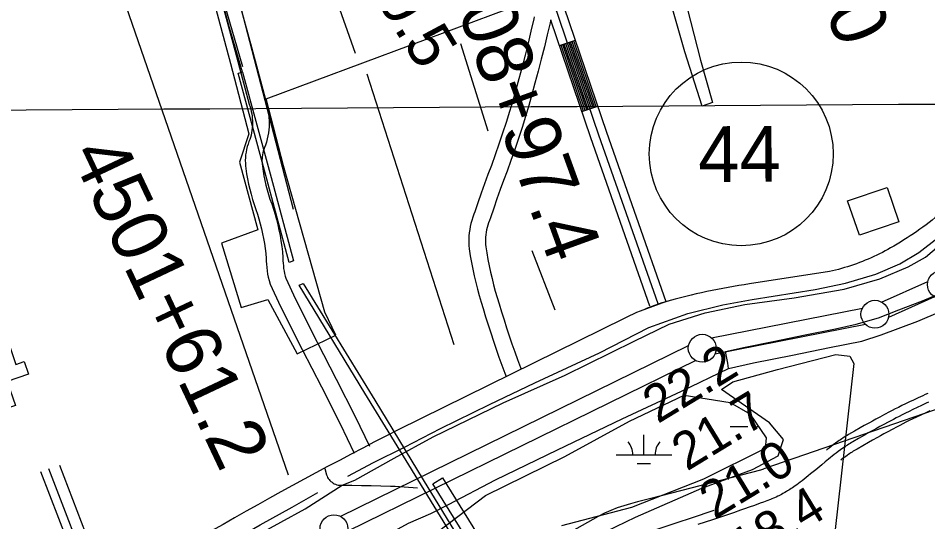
# Model space of a CAD drawing. Extents: x 3477039 to 3515015, y 546746 to 572297.
# Drawn here: x 3510682 to 3512315, y 563664 to 564569 of the extents above; entities that cross this region are included whole.
import ezdxf

# ---------------------------------------------------------------- set-up
doc = ezdxf.new("R2010")
doc.units = 0
for name, color, linetype in [('V-BLDG-OTLN', 7, 'Continuous'), ('V-CHAN-DOCK', 7, 'Continuous'), ('V-CHAN-NAID', 7, 'Continuous'), ('V-FLOD-BASE', 7, 'Continuous'), ('V-GRID-MAJR', 7, 'Continuous'), ('V-LEVE-TOET', 7, 'Continuous'), ('V-RIVR-RANG', 7, 'Continuous'), ('V-RIVR-RANG-IDEN', 7, 'Continuous'), ('V-ROAD-CNTR', 7, 'Continuous'), ('V-ROAD-IDEN', 7, 'Continuous'), ('V-SITE-STRC', 7, 'Continuous'), ('V-SITE-VEGE', 7, 'Continuous'), ('V-SURV-IDEN', 7, 'Continuous'), ('V-SURV-LINE', 7, 'Continuous'), ('V-TOPO-MINR', 7, 'Continuous'), ('V-TOPO-SHOR', 7, 'Continuous'), ('V-UTIL-LINE', 7, 'Continuous'), ('V-WETL-SWMP', 7, 'Continuous')]:
    doc.layers.add(name, color=color, linetype=linetype)

msp = doc.modelspace()

# ---------------------------------------------------------------- linework, layer by layer
at = {"layer": 'V-BLDG-OTLN'}
for points in [[(3512171.1, 564240.7), (3512241.9, 564264.8), (3512263.1, 564203.5), (3512192.4, 564179.1)], [(3510567.4, 564006.4), (3510648.3, 564034.7), (3510678.2, 563947.2), (3510693.2, 563952.3), (3510700.9, 563929.6), (3510662.6, 563916.5), (3510677.4, 563873.1), (3510619.7, 563853.4)]]:
    msp.add_lwpolyline(points, close=True, dxfattribs=at)
at = {"layer": 'V-CHAN-DOCK'}
msp.add_lwpolyline([(3511443.6, 563743.5), (3511913.7, 562984.5), (3512267.9, 563234.9), (3512300.9, 563194.1), (3511550.5, 562661.9), (3511520, 562706.1), (3511897.3, 562973), (3511426.6, 563732.9), (3511443.6, 563743.5)], dxfattribs=at)
at = {"layer": 'V-FLOD-BASE'}
msp.add_lwpolyline([(3511957.2, 563939.7), (3511955.9, 563949.2), (3511951.7, 563970.4), (3511984.3, 563977.5), (3512037.3, 563988.3), (3512094.6, 564000.1), (3512149.4, 564011.3), (3512186.4, 564019.7), (3512226.6, 564031.1), (3512262.8, 564045), (3512305.7, 564061.5), (3512332.4, 564072.9)], dxfattribs=at)
at = {"layer": 'V-GRID-MAJR'}
msp.add_spline([(3481202, 564229.3), (3486474.8, 564258.8), (3491747.6, 564289.1), (3497020.4, 564320.1), (3502293.2, 564352), (3507566, 564384.6), (3512838.8, 564417.9)], degree=3, dxfattribs=at)
at = {"layer": 'V-LEVE-TOET'}
for points in [[(3511263.7, 563730.2), (3511286.4, 563739.2), (3511357.4, 563778.9), (3511427.3, 563817.1), (3511552.5, 563878.3), (3511663.8, 563927.9), (3511788.1, 563989.1), (3511850.7, 564019.6), (3511915.1, 564039.5), (3511986.3, 564054.7), (3512075.3, 564066.5), (3512165.1, 564082.2), (3512228.7, 564101), (3512279.9, 564122.3), (3512310.9, 564140), (3512358.6, 564180.6), (3512418.1, 564230.6), (3512479.5, 564281.1), (3512544.3, 564328.4), (3512598.5, 564357.3), (3512685.8, 564394.6), (3512781.6, 564436.5), (3512838.5, 564458.8)], [(3511454.4, 563695.5), (3511538.8, 563739.6), (3511650.3, 563793.9), (3511766.5, 563849.2), (3511872.6, 563899.4), (3511957.2, 563939.7), (3512002.3, 563949.7), (3512072.1, 563963.9), (3512138.4, 563977.5), (3512196.7, 563988.7), (3512231.3, 564000.4), (3512296.8, 564024.6), (3512337.8, 564042.2), (3512362.6, 564057.3), (3512411.1, 564091.9), (3512458.3, 564128.7), (3512528.7, 564183.8), (3512571.5, 564219.3), (3512597.1, 564237.5), (3512646.3, 564260.5), (3512707, 564285.6), (3512780.4, 564320), (3512839.2, 564345.4)], [(3509471.1, 562501.6), (3509571.1, 562568.1), (3509669.2, 562636), (3509753.2, 562695.6), (3509834.9, 562758.5), (3509902.6, 562813.6), (3509984.6, 562884.1), (3510059.1, 562945.5), (3510135.5, 563014.4), (3510200.5, 563072.2), (3510272.7, 563129.5), (3510329.7, 563173), (3510402.2, 563220.2), (3510472.2, 563261.5), (3510552.2, 563307.5), (3510642.6, 563360.6), (3510732.2, 563416.1), (3510817.5, 563468.3), (3510911.4, 563523), (3511008.6, 563584.1), (3511109.9, 563640.1), (3511197.3, 563687.7), (3511263.7, 563730.2)], [(3511091.4, 563493.9), (3511121.8, 563520.5), (3511198.6, 563566.6), (3511296.5, 563615), (3511382.8, 563661.8), (3511422.8, 563679.7), (3511454.4, 563695.5)]]:
    msp.add_lwpolyline(points, dxfattribs=at)
at = {"layer": 'V-ROAD-CNTR'}
for p, q in [((3511654, 564519.6), (3511682.4, 564529.2)), ((3511694.2, 564401.2), (3511722.6, 564410.9))]:
    msp.add_line(p, q, dxfattribs=at)
for points in [[(3511724.5, 564358.7), (3511140.9, 566075.9)], [(3511738.7, 564363.6), (3511155.1, 566080.7)], [(3511049.5, 564591.4), (3511071.9, 564509.3), (3511097.1, 564414.4), (3511098.6, 564409.7), (3511099.8, 564405.5), (3511100.7, 564401.3), (3511101.5, 564397.1), (3511102.1, 564392.9), (3511102.5, 564388.6), (3511102.7, 564384.3), (3511102.7, 564380), (3511102.6, 564375.7), (3511102.3, 564371.4), (3511101.8, 564367.2), (3511101.1, 564363), (3511100.2, 564358.9), (3511099.1, 564354.8), (3511098, 564351.1), (3511096.5, 564347.6), (3511094.8, 564342.9), (3511093.3, 564338.2), (3511092.1, 564333.4), (3511091.2, 564328.5), (3511090.5, 564323.5), (3511090.1, 564318.6), (3511089.9, 564313.6), (3511090, 564308.6), (3511090.3, 564303.7), (3511090.9, 564299), (3511092.2, 564289.7), (3511093.8, 564280.4), (3511095.7, 564271.1), (3511097.8, 564261.8), (3511100.2, 564252.6), (3511102.9, 564243.5), (3511105.8, 564234.5), (3511109, 564225.6), (3511111.8, 564217), (3511114.4, 564208.3), (3511116.9, 564199.5), (3511119.1, 564190.7), (3511121, 564181.9), (3511122.8, 564173), (3511124.3, 564164), (3511125.7, 564155.1), (3511126.8, 564146.1), (3511127.6, 564137.6), (3511127.6, 564132.8), (3511127.8, 564126.9), (3511128.3, 564121), (3511129, 564115.2), (3511130, 564109.4), (3511131.2, 564103.6), (3511132.6, 564097.9), (3511134.5, 564091.5), (3511153.2, 564051.1), (3511192.1, 563973.8), (3511226.6, 563906.8), (3511260.2, 563840.3), (3511285.5, 563787.6)], [(3511078.4, 564599.6), (3511100.9, 564517.1), (3511125.9, 564422.9), (3511127.4, 564418.2), (3511128.9, 564412.8), (3511130.1, 564407.4), (3511131.1, 564401.9), (3511131.9, 564396.3), (3511132.4, 564390.8), (3511132.7, 564385.2), (3511132.7, 564379.6), (3511132.6, 564374.1), (3511132.2, 564368.5), (3511131.5, 564363), (3511130.6, 564357.4), (3511129.4, 564352), (3511128, 564346.5), (3511126.2, 564340.8), (3511124.4, 564336.6), (3511123.2, 564333.4), (3511122.2, 564330.2), (3511121.4, 564326.9), (3511120.8, 564323.5), (3511120.3, 564320.2), (3511120, 564316.8), (3511119.9, 564313.4), (3511120, 564310), (3511120.2, 564306.6), (3511120.7, 564303), (3511121.9, 564294.3), (3511123.3, 564285.8), (3511125, 564277.4), (3511127, 564269), (3511129.1, 564260.6), (3511131.6, 564252.4), (3511134.2, 564244.2), (3511137.4, 564235.3), (3511140.4, 564226), (3511143.3, 564216.6), (3511145.9, 564207.2), (3511148.3, 564197.6), (3511150.4, 564188.1), (3511152.3, 564178.4), (3511154, 564168.8), (3511155.4, 564159.1), (3511156.6, 564149.3), (3511157.6, 564139), (3511157.6, 564133.3), (3511157.8, 564128.7), (3511158.2, 564124), (3511158.7, 564119.4), (3511159.5, 564114.8), (3511160.4, 564110.3), (3511161.5, 564105.8), (3511162.6, 564102.1), (3511180.2, 564064.1), (3511218.8, 563987.4), (3511253.3, 563920.5), (3511287.1, 563853.6), (3511312.6, 563800.6)], [(3511608.6, 564571.3), (3511607.8, 564567.5), (3511602.7, 564545.9), (3511597.5, 564524.3), (3511592.1, 564502.8), (3511586.6, 564481.3), (3511580.9, 564459.9), (3511575.5, 564440.2), (3511569.9, 564420.6), (3511564.1, 564401.1), (3511558, 564381.6), (3511551.8, 564362.2), (3511545.3, 564342.9), (3511538.5, 564323.7), (3511531.6, 564304.6), (3511525.3, 564288), (3511519.2, 564271.2), (3511513.2, 564254.4), (3511507.4, 564237.5), (3511502.1, 564221.1), (3511500.2, 564216.7), (3511498.3, 564211.3), (3511496.5, 564205.9), (3511495, 564200.4), (3511493.7, 564194.8), (3511492.7, 564189.2), (3511491.9, 564183.6), (3511491.4, 564177.9), (3511491, 564172.2), (3511491, 564166.5), (3511491.1, 564160.8), (3511491.6, 564154.8), (3511493.6, 564142.2), (3511495.8, 564130.2), (3511498.2, 564118.2), (3511500.8, 564106.2), (3511503.6, 564094.3), (3511506.6, 564082.5), (3511509.9, 564070.7), (3511513.3, 564058.9), (3511516.9, 564047.5), (3511521.2, 564032.9), (3511525.8, 564018.2), (3511530.5, 564003.6), (3511535.3, 563989), (3511540.2, 563974.5), (3511545.3, 563960), (3511550.5, 563945.6), (3511555.8, 563931.2), (3511558.1, 563925.2)], [(3511638.2, 564565.9), (3511637.7, 564564.1), (3511637, 564560.8), (3511631.9, 564539), (3511626.7, 564517.2), (3511621.2, 564495.4), (3511615.6, 564473.7), (3511609.9, 564452.1), (3511604.4, 564432.1), (3511598.7, 564412.2), (3511592.8, 564392.3), (3511586.6, 564372.6), (3511580.2, 564352.8), (3511573.6, 564333.2), (3511566.8, 564313.6), (3511559.7, 564294.1), (3511553.4, 564277.6), (3511547.4, 564261.1), (3511541.6, 564244.5), (3511535.9, 564227.9), (3511530.2, 564210.6), (3511528.2, 564205.7), (3511526.6, 564201.6), (3511525.3, 564197.3), (3511524.1, 564193.1), (3511523.1, 564188.8), (3511522.3, 564184.4), (3511521.7, 564180), (3511521.3, 564175.6), (3511521, 564171.2), (3511521, 564166.8), (3511521.1, 564162.4), (3511521.4, 564158.3), (3511523.2, 564147.3), (3511525.3, 564135.8), (3511527.6, 564124.3), (3511530.1, 564112.9), (3511532.8, 564101.5), (3511535.7, 564090.1), (3511538.7, 564078.8), (3511542, 564067.6), (3511545.5, 564056.2), (3511549.9, 564041.7), (3511554.4, 564027.2), (3511559, 564012.9), (3511563.7, 563998.5), (3511568.6, 563984.3), (3511573.6, 563970), (3511578.7, 563955.8), (3511583.9, 563941.7), (3511585.1, 563938.6)], [(3511710.3, 564353.9), (3511638.5, 564565.1)], [(3511708.4, 564406.1), (3511668.2, 564524.4)], [(3511711.2, 564407), (3511671, 564525.4)], [(3511714.1, 564408), (3511673.8, 564526.4)], [(3511716.9, 564409), (3511676.7, 564527.3)], [(3511719.7, 564409.9), (3511679.5, 564528.3)], [(3511697, 564402.2), (3511656.8, 564520.6)], [(3511699.9, 564403.2), (3511659.6, 564521.5)], [(3511702.7, 564404.1), (3511662.5, 564522.5)], [(3511705.5, 564405.1), (3511665.3, 564523.5)], [(3511845.4, 564059.3), (3511738.6, 564363.7)], [(3511816.3, 564051.7), (3511710.3, 564353.8)], [(3511830.8, 564055.7), (3511724.5, 564358.7)], [(3512333.5, 564215.1), (3512328.1, 564210.8), (3512322.7, 564206.5), (3512317.3, 564202.2), (3512311.8, 564198), (3512306.2, 564193.9), (3512300.6, 564189.9), (3512295, 564185.9), (3512289.3, 564181.9), (3512283.6, 564178.1), (3512277.8, 564174.3), (3512272, 564170.6), (3512266.1, 564166.9), (3512260.2, 564163.3), (3512254.3, 564159.8), (3512248.3, 564156.4), (3512243.4, 564153.6)], [(3512333.5, 564215.1), (3512328.1, 564210.8), (3512322.7, 564206.5), (3512317.3, 564202.2), (3512311.8, 564198), (3512306.2, 564193.9), (3512300.6, 564189.9), (3512295, 564185.9), (3512289.3, 564181.9), (3512283.6, 564178.1), (3512277.8, 564174.3), (3512272, 564170.6), (3512266.1, 564166.9), (3512260.2, 564163.3), (3512254.3, 564159.8), (3512248.3, 564156.4), (3512243.4, 564153.6)], [(3512243.4, 564153.6), (3512238.5, 564150.9), (3512233.5, 564148.3), (3512228.5, 564145.8), (3512223.4, 564143.3), (3512218.3, 564140.9), (3512213.2, 564138.5), (3512208, 564136.3), (3512202.8, 564134.1), (3512197.6, 564132), (3512192.3, 564130), (3512187.1, 564128), (3512181.8, 564126.1), (3512176.4, 564124.3), (3512171.1, 564122.6), (3512165.7, 564120.9), (3512160.3, 564119.3), (3512154.8, 564117.8), (3512149.4, 564116.4), (3512143.9, 564115), (3512138.5, 564113.8)], [(3512243.4, 564153.6), (3512238.5, 564150.9), (3512233.5, 564148.3), (3512228.5, 564145.8), (3512223.4, 564143.3), (3512218.3, 564140.9), (3512213.2, 564138.5), (3512208, 564136.3), (3512202.8, 564134.1), (3512197.6, 564132), (3512192.3, 564130), (3512187.1, 564128), (3512181.8, 564126.1), (3512176.4, 564124.3), (3512171.1, 564122.6), (3512165.7, 564120.9), (3512160.3, 564119.3), (3512154.8, 564117.8), (3512149.4, 564116.4), (3512143.9, 564115), (3512138.5, 564113.8)], [(3512138.5, 564113.8), (3511995.1, 564091.8)], [(3512138.5, 564113.8), (3511995.1, 564091.8)], [(3511995.1, 564091.8), (3511985.5, 564090.3), (3511975.9, 564088.8), (3511966.3, 564087.2), (3511956.7, 564085.5), (3511947.1, 564083.7), (3511937.6, 564081.9), (3511928, 564079.9), (3511918.5, 564077.9), (3511909, 564075.9), (3511899.5, 564073.7), (3511890, 564071.5), (3511880.6, 564069.1), (3511871.1, 564066.7), (3511861.7, 564064.3), (3511852.3, 564061.7), (3511842.9, 564059.1), (3511837.3, 564057.5)], [(3511995.1, 564091.8), (3511985.5, 564090.3), (3511975.9, 564088.8), (3511966.3, 564087.2), (3511956.7, 564085.5), (3511947.1, 564083.7), (3511937.6, 564081.9), (3511928, 564079.9), (3511918.5, 564077.9), (3511909, 564075.9), (3511899.5, 564073.7), (3511890, 564071.5), (3511880.6, 564069.1), (3511871.1, 564066.7), (3511861.7, 564064.3), (3511844.2, 564059.5)], [(3511844.2, 564059.5), (3511798.6, 564042.8), (3511792.3, 564040.1), (3511786, 564037.3), (3511779.7, 564034.5), (3511773.4, 564031.5), (3511769.8, 564029.8)], [(3511837.3, 564057.5), (3511830.8, 564055.2), (3511824.3, 564052.9), (3511817.8, 564050.5), (3511811.4, 564048), (3511805, 564045.4), (3511798.6, 564042.8), (3511792.3, 564040.1), (3511786, 564037.3), (3511779.7, 564034.5), (3511773.4, 564031.5), (3511769.8, 564029.8)], [(3511769.8, 564029.8), (3511364.5, 563829.6)], [(3511769.8, 564029.8), (3511364.5, 563829.6)], [(3512314.9, 563895), (3512310.4, 563892.9), (3512305.9, 563890.9), (3512297.4, 563887), (3512289.4, 563883.2), (3512281.9, 563879.7), (3512274.9, 563876.3), (3512268.4, 563873.1), (3512262.3, 563870), (3512256.6, 563867.1), (3512251.3, 563864.4), (3512246.3, 563861.8), (3512237, 563857), (3512228.9, 563852.6), (3512221.8, 563848.8), (3512215.6, 563845.4), (3512210.2, 563842.4), (3512200.8, 563837.2), (3512193.7, 563833.2), (3512183.2, 563827.1), (3512172.7, 563821), (3512170.1, 563819.5), (3512167.6, 563818), (3512165.1, 563816.4), (3512162.7, 563814.9), (3512160.4, 563813.3), (3512158.1, 563811.8), (3512155.9, 563810.3), (3512153.7, 563808.7), (3512149.4, 563805.7), (3512145.4, 563802.7), (3512141.5, 563799.8), (3512137.7, 563796.9), (3512134.2, 563794.1), (3512132.9, 563793.1)], [(3512316.5, 563879.2), (3512312.1, 563877.3), (3512303.7, 563873.4), (3512295.8, 563869.7), (3512288.4, 563866.2), (3512281.5, 563862.8), (3512275.1, 563859.6), (3512269.1, 563856.6), (3512263.4, 563853.8), (3512258.1, 563851.1), (3512253.2, 563848.5), (3512244, 563843.7), (3512236, 563839.4), (3512228.9, 563835.6), (3512222.8, 563832.3), (3512217.5, 563829.3), (3512208.1, 563824.1), (3512201.2, 563820.1), (3512190.7, 563814.2), (3512180.3, 563808.1), (3512177.9, 563806.7), (3512175.5, 563805.2), (3512173.2, 563803.7), (3512170.9, 563802.3), (3512168.7, 563800.8), (3512166.5, 563799.4), (3512164.4, 563797.9), (3512162.3, 563796.5), (3512158.2, 563793.6), (3512154.3, 563790.7), (3512150.6, 563787.9), (3512147, 563785.1), (3512143.5, 563782.3), (3512140.1, 563779.7), (3512136.9, 563777.1), (3512130.7, 563772), (3512124.8, 563767.1), (3512114, 563758), (3512109.2, 563754.1), (3512104.7, 563750.4), (3512100.5, 563747), (3512096.6, 563743.8), (3512092.8, 563740.8), (3512089.3, 563738.1), (3512086, 563735.6), (3512082.9, 563733.3), (3512079.9, 563731.1), (3512077.1, 563729.2), (3512074.5, 563727.3), (3512072, 563725.7), (3512069.7, 563724.1), (3512067.5, 563722.7), (3512065.4, 563721.4), (3512063.4, 563720.1), (3512061.6, 563719), (3512058.1, 563717), (3512055, 563715.2), (3512052.3, 563713.7), (3512049.9, 563712.5), (3512047.7, 563711.4), (3512045.9, 563710.5), (3512042.6, 563708.9), (3512040.1, 563707.8), (3512038.2, 563707), (3512035.3, 563705.8), (3512032.5, 563704.7), (3512026, 563702.2), (3512020, 563699.9), (3512014.3, 563697.8), (3512003.7, 563693.9), (3511994.3, 563690.6), (3511986.1, 563687.7), (3511979, 563685.2), (3511966.4, 563680.9), (3511957, 563677.7), (3511942.8, 563673), (3511928.6, 563668.2), (3511902, 563659.4)], [(3512318.4, 563863.6), (3512310, 563859.8), (3512302.2, 563856.1), (3512294.9, 563852.6), (3512288.1, 563849.3), (3512281.7, 563846.2), (3512275.8, 563843.2), (3512270.2, 563840.4), (3512265, 563837.7), (3512260.1, 563835.2), (3512251, 563830.4), (3512243, 563826.2), (3512236.1, 563822.4), (3512230, 563819.1), (3512224.8, 563816.2), (3512215.5, 563811), (3512208.6, 563807.1), (3512198.2, 563801.2), (3512187.9, 563795.2), (3512185.6, 563793.8), (3512183.4, 563792.4), (3512181.2, 563791.1), (3512179.1, 563789.7), (3512177, 563788.3), (3512174.9, 563786.9), (3512172.9, 563785.6), (3512170.9, 563784.2), (3512167, 563781.4), (3512163.3, 563778.7), (3512159.7, 563775.9), (3512158.8, 563775.3)], [(3511364.5, 563829.6), (3511343.3, 563818.8), (3511322.1, 563807.9), (3511301, 563796.9), (3511279.9, 563785.9), (3511258.8, 563774.8), (3511237.7, 563763.6), (3511216.8, 563752.4), (3511195.8, 563741.1), (3511174.9, 563729.7), (3511154, 563718.2), (3511133.1, 563706.7), (3511112.3, 563695.1), (3511091.6, 563683.5), (3511070.8, 563671.7), (3511050.2, 563659.9), (3511029.5, 563648.1), (3511009.7, 563636.6)], [(3511364.5, 563829.6), (3511343.3, 563818.8), (3511322.1, 563807.9), (3511301, 563796.9), (3511279.9, 563785.9), (3511258.8, 563774.8), (3511237.7, 563763.6), (3511216.8, 563752.4), (3511195.8, 563741.1), (3511174.9, 563729.7), (3511154, 563718.2), (3511133.1, 563706.7), (3511112.3, 563695.1), (3511091.6, 563683.5), (3511070.8, 563671.7), (3511050.2, 563659.9), (3511029.5, 563648.1), (3511009.7, 563636.6)], [(3510833.7, 563532.4), (3510816.6, 563552.7), (3510737, 563759.8)], [(3510838.2, 563558.7), (3510835.1, 563562.3), (3510757, 563765.4)], [(3511232.4, 563760.3), (3511235.7, 563748.7), (3511236.6, 563746.5), (3511237.7, 563744.3), (3511238.9, 563742.3), (3511240.3, 563740.3), (3511241.9, 563738.5), (3511243.7, 563736.9), (3511245.6, 563735.4), (3511247.6, 563734), (3511249.7, 563732.9), (3511251.9, 563731.9), (3511254.2, 563731.2), (3511256.5, 563730.6), (3511258.9, 563730.2), (3511261.3, 563730.1), (3511263.7, 563730.2), (3511281.1, 563730.1), (3511298.6, 563729.9), (3511316, 563729.6), (3511333.4, 563729.1), (3511350.8, 563728.4), (3511358.9, 563728.3), (3511367, 563728.1), (3511375, 563727.6), (3511383.1, 563727), (3511391.2, 563726.3), (3511399.3, 563725.4)], [(3510810.9, 563536.3), (3510803.5, 563545), (3510723, 563754.4)], [(3511930.7, 563684.7), (3511923.9, 563682.5), (3511897.3, 563673.6), (3511857.3, 563660.4), (3511837.3, 563653.8), (3511817.3, 563647.2), (3511799.5, 563641.3), (3511768.3, 563631), (3511756.5, 563627.1), (3511746.3, 563623.7), (3511737.3, 563620.6)]]:
    msp.add_lwpolyline(points, dxfattribs=at)
at = {"layer": 'V-ROAD-IDEN'}
msp.add_circle((3511980.1, 564325.2), 165, dxfattribs=at)
msp.add_circle((3511980.1, 564325.2), 165, dxfattribs=at)
at = {"layer": 'V-SITE-STRC'}
msp.add_line((3511176.4, 564132.9), (3511168.5, 564130.4), dxfattribs=at)
for points in [[(3511168.5, 564130.4), (3511124.1, 564295.4), (3511077.2, 564470.3), (3511085, 564472.2), (3511136.4, 564283), (3511176.4, 564132.9)], [(3511888.1, 562943.2), (3511399.5, 563740.5), (3511304.3, 563895.6), (3511186.5, 564089.2), (3511193.7, 564092.4), (3511322.4, 563883.1), (3511409.3, 563739.8), (3511893.3, 562947)]]:
    msp.add_lwpolyline(points, dxfattribs=at)
at = {"layer": 'V-SITE-VEGE'}
msp.add_lwpolyline([(3511849.1, 564614), (3511844.9, 564627.8), (3511952.1, 564664.6), (3512079.6, 564711.4), (3512185.5, 564751.9), (3512312.9, 564792.2), (3512428.8, 564827.5), (3512467.8, 564715.9), (3512507.4, 564594.9), (3512534.3, 564511.6), (3512508.2, 564501.7), (3512474.8, 564585.7), (3512443.6, 564674.1), (3512426.6, 564719.8), (3512336.1, 564693), (3512247.7, 564666.1), (3512232.8, 564704.6), (3512061.8, 564639.3), (3511938.6, 564602.6), (3511882.9, 564587.1), (3511906.8, 564493.7), (3511928.7, 564417.6), (3511909.8, 564411.2), (3511878.7, 564508.3)], close=True, dxfattribs=at)
msp.add_lwpolyline([(3511581.9, 563572), (3511790.2, 563673.1), (3511909.1, 563724.7), (3512000.6, 563758.3), (3512046.3, 563783), (3512055.7, 563812.6), (3512030.8, 563842.4), (3511944.6, 563902.3), (3511965.2, 563915.9), (3512045.2, 563938.1), (3512150.2, 563964.7), (3512175.3, 563962.2), (3512182.1, 563948.5), (3512148, 563645.5)], dxfattribs=at)
at = {"layer": 'V-SURV-LINE'}
for points in [[(3512232.1, 564059.1), (3512315, 564096.1)], [(3512327.2, 564068.7), (3512244.3, 564031.7)], [(3511926.8, 563994.8), (3512197.5, 564048.1)], [(3512203.3, 564018.7), (3511932.6, 563965.3)], [(3511260.5, 563674.3), (3511885.5, 563980.9)], [(3511898.7, 563953.9), (3511273.7, 563647.4)]]:
    msp.add_lwpolyline(points, dxfattribs=at)
for centre in [(3512339.3, 564090.5), (3512220, 564037.3), (3511910.1, 563976.2), (3511249.1, 563652.1)]:
    msp.add_circle(centre, 25, dxfattribs=at)
at = {"layer": 'V-TOPO-MINR'}
msp.add_lwpolyline([(3512791.8, 564025.7), (3512020.5, 563759.6), (3512019.8, 563759.3), (3512016.3, 563757.6), (3512014.7, 563757), (3511817.9, 563706.5), (3511805.8, 563703.3), (3511793.7, 563700.1), (3511781.6, 563696.7), (3511769.5, 563693.3), (3511757.6, 563689.4), (3511745.9, 563685), (3511734.6, 563679.8), (3511723.5, 563674.1), (3511556.6, 563580.1)], dxfattribs=at)
at = {"layer": 'V-TOPO-SHOR'}
for p, q in [((3511118.3, 564983.8), (3511287.2, 564506.1)), ((3511167.7, 563748.4), (3510788.9, 564843.8)), ((3511526, 564366.1), (3511476.6, 564522.6)), ((3511307.8, 564469), (3511464.2, 563983.1)), ((3511604.3, 564151.9), (3511645.4, 564044.9))]:
    msp.add_line(p, q, dxfattribs=at)
for points in [[(3511085.4, 564481.4), (3510916.5, 565062), (3510611.8, 566178), (3510307.1, 567294), (3510270, 567495.8)], [(3510644.8, 566190.4), (3511019.5, 564827.3), (3511176, 564226.1)], [(3511274, 563746.5), (3511320.1, 563771), (3511375.4, 563798.3), (3511440.3, 563832.3), (3511528.4, 563875.1), (3511609.9, 563913.9), (3511725.4, 563968.2), (3511814.4, 564013.5), (3511884.2, 564038.3), (3511947.2, 564054), (3511999.9, 564064), (3512112.7, 564081.8), (3512167.1, 564093), (3512221.8, 564109.2), (3512264.6, 564127.6), (3512298.8, 564148), (3512368.3, 564202.2)], [(3510734.9, 563432.2), (3510807.3, 563474.7), (3510912.6, 563539.8), (3510965.4, 563570.5), (3511041.1, 563615.1), (3511116.8, 563659.3), (3511173.8, 563690.8), (3511220.3, 563717.4)]]:
    msp.add_lwpolyline(points, dxfattribs=at)
at = {"layer": 'V-UTIL-LINE'}
for points in [[(3511085, 564472.2), (3511061.5, 564551.8), (3510980.9, 564852), (3510852.2, 565338.1), (3510713.3, 565849), (3510618.2, 566205.3), (3510490.7, 566678.4), (3510351.1, 567196.5), (3510267.4, 567509.7), (3510265.4, 567509.7), (3510246.4, 567576.9), (3510212.8, 567710), (3510191.9, 567792.9), (3510132.3, 568016.7)], [(3510265.4, 567509.7), (3510258.9, 567506.5), (3510262, 567478.5), (3510375.4, 567047.8), (3510515.7, 566535.6), (3510629.8, 566109.5), (3510769.4, 565588.8), (3510882.9, 565162.7), (3510955.8, 564889.3), (3511063.6, 564487.3), (3511096, 564361.4), (3511079.3, 564310.1), (3511112.3, 564188.7), (3511047, 564165.1), (3511082.6, 564049.6), (3511130.3, 564063.6), (3511183, 563966.1), (3511252.3, 563999.5)], [(3511252.3, 563999.5), (3511232.5, 564041.1), (3511158.5, 564303.8), (3511127.6, 564424.1), (3511648, 564618.5), (3511699.2, 564638.1)]]:
    msp.add_lwpolyline(points, dxfattribs=at)
at = {"layer": 'V-WETL-SWMP'}
for p, q in [((3511960.1, 563835.5), (3511992.1, 563835.5)), ((3512008.1, 563835.5), (3512011.2, 563835.5)), ((3511805.5, 563784.8), (3511805.5, 563820.8)), ((3511755.5, 563784.8), (3511855.5, 563784.8)), ((3511793.5, 563769.3), (3511817.5, 563769.3))]:
    msp.add_line(p, q, dxfattribs=at)
msp.add_lwpolyline([(3511436.8, 563647.7), (3511521.1, 563711.5), (3511663.2, 563782), (3511779.3, 563845.5), (3511877.9, 563891.8), (3511960.2, 563878.9), (3511995.5, 563858.4), (3512024.8, 563815.6), (3512023.3, 563796.1), (3511912.3, 563741.2), (3511783.3, 563690.1), (3511657.3, 563657)], dxfattribs=at)
for centre, start, end in [((3511750.2, 563785.2), 359.2282, 40.7719), ((3511860.7, 563785.2), 139.2282, 180.7718)]:
    msp.add_arc(centre, 35.2, start, end, dxfattribs=at)

# ---------------------------------------------------------------- texts
at = {"layer": 'V-CHAN-NAID'}
msp.add_text('MARATHON ASHLAND NO. 3 (140.4)', height=100, rotation=285.0453, dxfattribs=at).set_placement((3511989.1, 565848.1))
at = {"layer": 'V-RIVR-RANG'}
for s, p in [('22.2', (3511830.3, 563839.8)), ('21.7', (3511882.5, 563754.5)), ('21.0', (3511932.2, 563667.7)), ('18.4', (3511986.9, 563584))]:
    msp.add_text(s, height=67, rotation=31.3383, dxfattribs=at).set_placement(p)
at = {"layer": 'V-RIVR-RANG-IDEN'}
msp.add_text('R-140.5', height=83, rotation=301.4831, dxfattribs=at).set_placement((3511197.9, 564808.8))
at = {"layer": 'V-ROAD-IDEN'}
msp.add_text('44', height=100, rotation=0.3417, dxfattribs=at).set_placement((3511902.9, 564274.7))
at = {"layer": 'V-SURV-IDEN'}
for s, rotation, p in [('4513+44.0', 292.1233, (3511918.6, 565100.9)), ('4508+97.4', 289.9554, (3511419.8, 564722.9)), ('4501+61.2', 295.2862, (3510775.4, 564325.6))]:
    msp.add_text(s, height=100, rotation=rotation, dxfattribs=at).set_placement(p)

doc.saveas('drawing.dxf')
